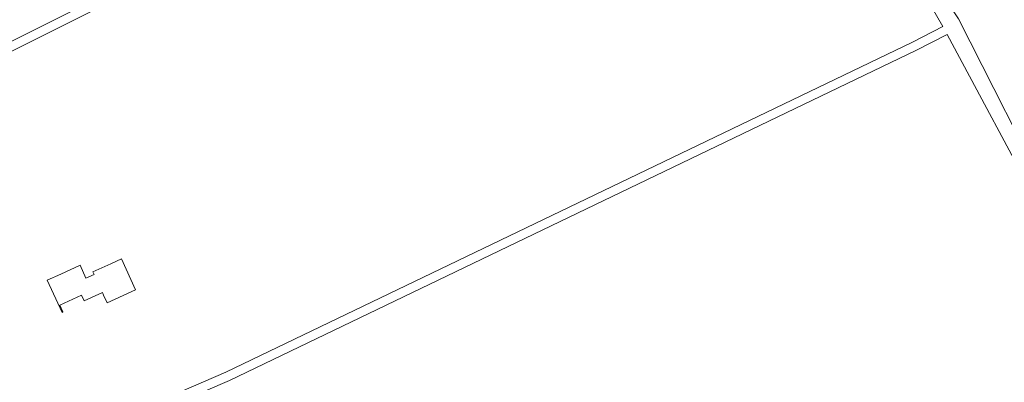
# Model space of a CAD drawing. Extents: x 177628 to 188968, y 384226 to 390673.
# Tile 296 of 393: x 184749 to 185076, y 387548 to 387669. Entities that reach past the tile are written whole.
import ezdxf

# ---------------------------------------------------------------- set-up
doc = ezdxf.new("R2010")
doc.units = 0
for name, color, linetype, lineweight in [('B01_T', 14, 'Continuous', 9), ('B11_S', 14, 'Continuous', 9), ('V06_F', 8, 'Continuous', 9)]:
    doc.layers.add(name, color=color, linetype=linetype, lineweight=lineweight)

msp = doc.modelspace()

# ---------------------------------------------------------------- linework, layer by layer
at = {"layer": 'B01_T', "linetype": 'Continuous'}
for points in [[(184762.804, 387584.121), (184769.224, 387587.071), (184771.203, 387582.727), (184773.927, 387583.968), (184773.515, 387584.873), (184779.434, 387587.57)], [(184762.804, 387584.121), (184758.337, 387582.073), (184763.237, 387571.387), (184763.555, 387571.533)], [(184777.066, 387577.132), (184776.649, 387578.036), (184770.555, 387575.226), (184769.679, 387577.124), (184762.507, 387573.817)], [(184763.555, 387571.533), (184762.507, 387573.817)]]:
    msp.add_lwpolyline(points, dxfattribs=at)
at = {"layer": 'B11_S', "linetype": 'Continuous'}
msp.add_lwpolyline([(184777.066, 387577.132), (184778.264, 387574.54), (184787.687, 387578.834), (184782.972, 387589.182), (184779.434, 387587.57)], dxfattribs=at)
at = {"layer": 'V06_F', "linetype": 'Continuous'}
for points in [[(184718.139, 387809.388), (184894.667, 387943.969), (184903.891, 387927.441), (184945.321, 387854.848), (184982.513, 387788.915), (184985.756, 387783.615), (184916.843, 387746.803), (184729.779, 387653.146), (184702.145, 387638.673)], [(185092.558, 387607.123), (185061.165, 387668.866), (185049.722, 387686.352), (185061.245, 387692.349), (185141.718, 387745.059), (185150.193, 387749.988), (185151.82, 387753.249), (185151.582, 387756.242), (185148.755, 387761.598), (185124.876, 387799.706), (185120.313, 387809.34), (185118.343, 387815.831), (185118.385, 387821.413), (185120.926, 387827.58), (185157.534, 387859.016), (185164.889, 387867.961), (185177.417, 387892.331), (185189.663, 387919.286), (185211.801, 387893.3), (185243.041, 387834.487), (185264.981, 387790.445), (185281.005, 387756.95), (185321.659, 387676.298)], [(184746.111, 387528.145), (184752.555, 387524.888), (184756.735, 387525.222), (184817.653, 387551.475), (185045.952, 387661.138), (185056.041, 387666.334), (185032.7, 387706.885), (184987.325, 387781.051), (184918.221, 387744.139), (184731.147, 387650.476), (184703.41, 387635.949)], [(185088.832, 387605.203), (185057.469, 387663.694), (185047.288, 387658.452), (184818.897, 387548.745), (184757.467, 387522.272), (184751.955, 387521.83)]]:
    msp.add_lwpolyline(points, dxfattribs=at)

doc.saveas('drawing.dxf')
